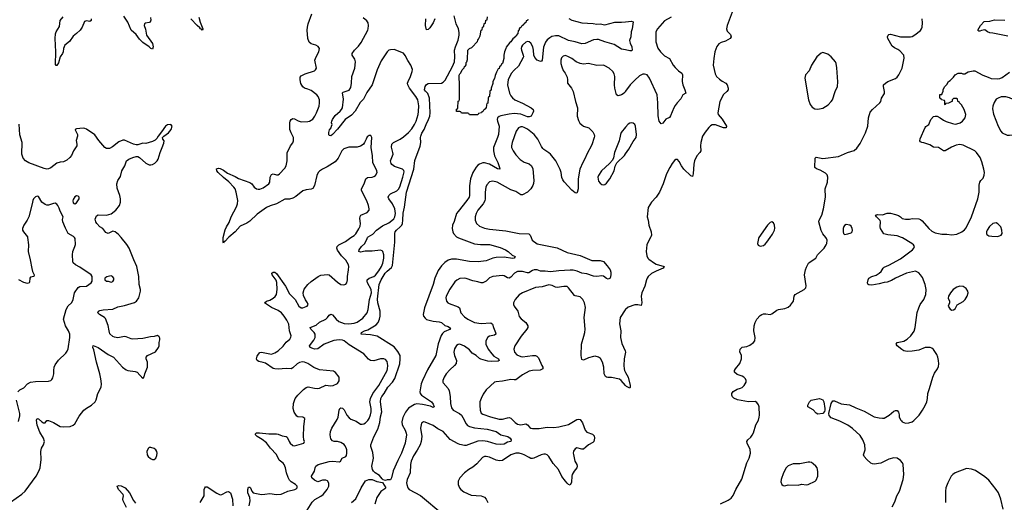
# Model space of a CAD drawing. Header units: inches. Extents: x 1473912 to 1647258, y 640388 to 773423.
# Tile 363 of 420: x 1602660 to 1614587, y 666794 to 672639. Entities that reach past the tile are written whole.
import ezdxf

# ---------------------------------------------------------------- set-up
doc = ezdxf.new("R2010")
doc.units = ezdxf.units.IN
doc.header["$MEASUREMENT"] = 0
for name, color, linetype in [('B6606', 7, 'Continuous'), ('B6607', 7, 'Continuous'), ('B6616', 7, 'Continuous'), ('B6617', 7, 'Continuous')]:
    doc.layers.add(name, color=color, linetype=linetype)

msp = doc.modelspace()

# ---------------------------------------------------------------- linework, layer by layer
at = {"layer": 'B6606', "color": 5}
for points, elevation in [([(1602550, 666795), (1602687, 666893), (1602725, 666930), (1602859, 667110), (1602892, 667170), (1602908, 667210), (1602921, 667310), (1602916, 667410), (1602926, 667450), (1602948, 667490), (1602962, 667530), (1602948, 667570), (1602905, 667645), (1602872, 667728), (1602865, 667790), (1602870, 667810), (1602890, 667805), (1602927, 667767), (1602950, 667755), (1602970, 667756), (1602990, 667783), (1603010, 667784), (1603070, 667761), (1603150, 667711), (1603194, 667706), (1603270, 667713), (1603310, 667727), (1603330, 667742), (1603382, 667838), (1603439, 667910), (1603470, 667935), (1603531, 667969), (1603574, 668010), (1603585, 668035), (1603606, 668110), (1603648, 668190), (1603653, 668230), (1603645, 668290), (1603631, 668351), (1603590, 668490), (1603559, 668639), (1603547, 668670), (1603549, 668691), (1603610, 668668), (1603730, 668582), (1603796, 668550), (1603907, 668430), (1603950, 668397), (1603970, 668388), (1604058, 668378), (1604082, 668370), (1604150, 668292), (1604170, 668314), (1604176, 668350), (1604207, 668430), (1604210, 668470), (1604207, 668490), (1604192, 668530), (1604193, 668550), (1604210, 668570), (1604305, 668615), (1604342, 668670), (1604349, 668690), (1604348, 668730), (1604358, 668762), (1604358, 668782), (1604350, 668799), (1604330, 668813), (1604290, 668800), (1604243, 668797), (1604150, 668778), (1604030, 668768), (1604010, 668772), (1603950, 668799), (1603930, 668802), (1603850, 668784), (1603810, 668792), (1603790, 668802), (1603754, 668834), (1603743, 668870), (1603733, 668933), (1603698, 669018), (1603689, 669030), (1603627, 669070), (1603605, 669090), (1603613, 669110), (1603630, 669116), (1603670, 669124), (1603790, 669131), (1603850, 669162), (1603930, 669176), (1604050, 669212), (1604077, 669230), (1604105, 669270), (1604125, 669350), (1604125, 669370), (1604106, 669430), (1604103, 669530), (1604081, 669650), (1604041, 669730), (1603986, 669870), (1603958, 669918), (1603889, 670000)], 720), ([(1602637, 668130), (1602663, 668157), (1602710, 668181), (1602754, 668230), (1602790, 668248), (1602850, 668255), (1603010, 668259), (1603038, 668270), (1603050, 668282), (1603060, 668300), (1603075, 668350), (1603074, 668390), (1603079, 668430), (1603090, 668458), (1603130, 668515), (1603221, 668599), (1603236, 668624), (1603246, 668654), (1603266, 668790), (1603266, 668830), (1603250, 668870), (1603215, 668930), (1603190, 669010), (1603225, 669130), (1603247, 669173), (1603286, 669210), (1603303, 669237), (1603310, 669250), (1603326, 669330), (1603370, 669396), (1603390, 669407), (1603470, 669411), (1603528, 669450), (1603538, 669470), (1603538, 669530), (1603528, 669550), (1603390, 669643), (1603337, 669670), (1603310, 669695), (1603305, 669710), (1603300, 669790), (1603306, 669830), (1603330, 669890), (1603335, 669915), (1603333, 669990), (1603325, 670000)], 740), ([(1602756, 670000), (1602767, 669910), (1602764, 669830), (1602789, 669729), (1602806, 669626), (1602816, 669590), (1602835, 669550), (1602833, 669527), (1602790, 669521), (1602782, 669510), (1602780, 669460), (1602774, 669450), (1602756, 669444), (1602710, 669455), (1602650, 669487)], 740), ([(1605191, 670000), (1605150, 669955), (1605135, 669945), (1605130, 669934), (1605123, 669943), (1605125, 669990), (1605127, 670000)], 680), ([(1605441, 666750), (1605451, 666810), (1605449, 666850), (1605425, 666910), (1605424, 666950), (1605430, 666976), (1605450, 666976), (1605456, 666970), (1605472, 666930), (1605488, 666908), (1605590, 666890), (1605628, 666892), (1605690, 666902), (1605770, 666889), (1605826, 666894), (1605857, 666903), (1605910, 666930), (1605992, 666948), (1606010, 666955), (1606017, 666963), (1606023, 666970), (1606021, 666990), (1606001, 667010), (1605950, 667042), (1605930, 667062), (1605912, 667092), (1605892, 667150), (1605881, 667210), (1605864, 667250), (1605850, 667266), (1605802, 667302), (1605771, 667371), (1605698, 667450), (1605650, 667513), (1605596, 667556), (1605535, 667590), (1605516, 667610), (1605518, 667622), (1605527, 667633), (1605564, 667636), (1605677, 667623), (1605770, 667623), (1605790, 667620), (1605840, 667600), (1605890, 667592), (1605901, 667581), (1605923, 667530), (1605938, 667510), (1605970, 667482), (1605990, 667476), (1606102, 667510), (1606109, 667530), (1606102, 667550), (1606097, 667590), (1606102, 667710), (1606112, 667772), (1606113, 667810), (1606090, 667825), (1606030, 667829), (1606017, 667837), (1605984, 667884), (1605972, 667930), (1605975, 667990), (1605997, 668050), (1606028, 668090), (1606099, 668161), (1606130, 668186), (1606153, 668193), (1606230, 668174), (1606270, 668172), (1606290, 668176), (1606370, 668213), (1606426, 668206), (1606459, 668210), (1606510, 668231), (1606530, 668265), (1606532, 668290), (1606529, 668310), (1606484, 668364), (1606463, 668383), (1606290, 668396), (1606225, 668425), (1606150, 668475), (1606109, 668490), (1606087, 668493), (1606050, 668488), (1606020, 668470), (1605970, 668424), (1605950, 668412), (1605890, 668413), (1605790, 668405), (1605750, 668409), (1605730, 668416), (1605637, 668477), (1605610, 668487), (1605557, 668497), (1605535, 668510), (1605529, 668530), (1605537, 668563), (1605551, 668589), (1605570, 668608), (1605590, 668610), (1605710, 668589), (1605750, 668602), (1605790, 668628), (1605850, 668684), (1605890, 668732), (1605931, 668770), (1605945, 668795), (1605947, 668810), (1605930, 668870), (1605921, 668950), (1605898, 668998), (1605863, 669050), (1605830, 669087), (1605790, 669118), (1605710, 669153), (1605627, 669210), (1605649, 669230), (1605690, 669242), (1605732, 669268), (1605754, 669286), (1605771, 669310), (1605778, 669370), (1605775, 669455), (1605765, 669485), (1605717, 669550), (1605713, 669570), (1605730, 669582), (1605750, 669579), (1605770, 669565), (1605880, 669410), (1605930, 669320), (1605999, 669250), (1606042, 669170), (1606070, 669150), (1606090, 669150), (1606130, 669164), (1606141, 669170), (1606154, 669190), (1606147, 669210), (1606124, 669244), (1606098, 669298), (1606094, 669330), (1606106, 669374), (1606150, 669430), (1606190, 669468), (1606275, 669530), (1606310, 669544), (1606390, 669553), (1606410, 669547), (1606510, 669459), (1606550, 669431), (1606586, 669426), (1606610, 669436), (1606621, 669450), (1606630, 669490), (1606631, 669530), (1606645, 669610), (1606647, 669650), (1606643, 669670), (1606610, 669725), (1606559, 669779), (1606508, 669848), (1606503, 669870), (1606506, 669890), (1606527, 669913), (1606606, 669954), (1606672, 670000)], 680), ([(1606142, 666698), (1606204, 666796), (1606234, 666826), (1606310, 666867), (1606337, 666890), (1606384, 666950), (1606403, 666990), (1606405, 667025), (1606390, 667052), (1606370, 667060), (1606330, 667061), (1606270, 667043), (1606230, 667061), (1606200, 667090), (1606196, 667110), (1606231, 667169), (1606239, 667210), (1606249, 667231), (1606275, 667250), (1606410, 667288), (1606451, 667291), (1606535, 667285), (1606547, 667293), (1606565, 667330), (1606610, 667347), (1606619, 667361), (1606623, 667390), (1606621, 667430), (1606615, 667455), (1606600, 667480), (1606590, 667492), (1606550, 667518), (1606510, 667530), (1606470, 667531), (1606450, 667540), (1606430, 667564), (1606422, 667610), (1606424, 667650), (1606440, 667690), (1606505, 667795), (1606516, 667824), (1606531, 667909), (1606539, 667930), (1606550, 667939), (1606570, 667934), (1606590, 667915), (1606622, 667850), (1606650, 667816), (1606670, 667801), (1606735, 667775), (1606790, 667740), (1606810, 667739), (1606830, 667744), (1606850, 667756), (1606877, 667783), (1606894, 667810), (1606909, 667851), (1606917, 667890), (1606916, 667930), (1606901, 668010), (1606908, 668050), (1606936, 668110), (1607010, 668210), (1607111, 668389), (1607117, 668410), (1607119, 668450), (1607110, 668498), (1607090, 668522), (1607070, 668532), (1607029, 668531), (1606950, 668508), (1606910, 668512), (1606887, 668527), (1606827, 668590), (1606650, 668700), (1606590, 668750), (1606570, 668757), (1606530, 668762), (1606467, 668753), (1606350, 668710), (1606270, 668651), (1606230, 668649), (1606210, 668655), (1606179, 668670), (1606172, 668690), (1606223, 668757), (1606238, 668790), (1606239, 668830), (1606228, 668850), (1606186, 668890), (1606180, 668910), (1606250, 668940), (1606290, 668975), (1606368, 669012), (1606388, 669032), (1606410, 669062), (1606430, 669074), (1606450, 669066), (1606494, 669010), (1606525, 668985), (1606590, 668960), (1606646, 668954), (1606710, 668964), (1606750, 668976), (1606815, 669025), (1606870, 669090), (1606882, 669130), (1606899, 669250), (1606921, 669330), (1606918, 669370), (1606874, 669450), (1606868, 669470), (1606871, 669489), (1606893, 669507), (1606950, 669527), (1606970, 669544), (1607010, 669597), (1607042, 669650), (1607059, 669690), (1607071, 669750), (1607073, 669790), (1607061, 669830), (1607050, 669840), (1607030, 669848), (1606930, 669835), (1606845, 669835), (1606790, 669825), (1606770, 669830), (1606771, 669850), (1606800, 669890), (1606842, 669930), (1606869, 669990), (1606875, 670000)], 660), ([(1607966, 670000), (1607975, 669995), (1608170, 669926), (1608243, 669917), (1608350, 669915), (1608479, 669879), (1608545, 669850), (1608578, 669830), (1608627, 669787), (1608661, 669770), (1608651, 669750), (1608630, 669746), (1608530, 669764), (1608430, 669759), (1608390, 669750), (1608310, 669717), (1608213, 669707), (1608110, 669712), (1607950, 669737), (1607890, 669739), (1607850, 669728), (1607810, 669700), (1607770, 669657), (1607730, 669600), (1607689, 669509), (1607667, 669430), (1607565, 669150), (1607549, 669070), (1607552, 669050), (1607570, 669022), (1607590, 669009), (1607670, 668987), (1607741, 668981), (1607770, 668972), (1607810, 668933), (1607850, 668924), (1607867, 668910), (1607877, 668890), (1607803, 668857), (1607781, 668839), (1607765, 668815), (1607728, 668712), (1607702, 668570), (1607601, 668399), (1607538, 668270), (1607525, 668230), (1607506, 668130), (1607512, 668110), (1607529, 668090), (1607647, 668010), (1607670, 667984), (1607682, 667950), (1607670, 667943), (1607637, 667957), (1607539, 667979), (1607470, 667986), (1607443, 667977), (1607370, 667934), (1607333, 667887), (1607301, 667819), (1607289, 667770), (1607295, 667730), (1607330, 667666), (1607342, 667630), (1607344, 667610), (1607329, 667510), (1607286, 667390), (1607239, 667301), (1607185, 667175), (1607165, 667090), (1607150, 667067), (1607110, 667067), (1607090, 667059), (1607065, 667065), (1607050, 667078), (1607019, 667119), (1606965, 667150), (1606946, 667170), (1606935, 667190), (1606927, 667230), (1606946, 667330), (1606937, 667397), (1606915, 667470), (1606915, 667490), (1606950, 667588), (1607000, 667680), (1607021, 667759), (1607030, 667830), (1607045, 667890), (1607030, 668010), (1607034, 668050), (1607046, 668074), (1607074, 668110), (1607119, 668190), (1607177, 668250), (1607206, 668294), (1607266, 668470), (1607271, 668530), (1607267, 668570), (1607242, 668622), (1607195, 668675), (1606990, 668807), (1606910, 668822), (1606798, 668830), (1606801, 668850), (1606837, 668870), (1606877, 668883), (1606977, 668943), (1607003, 668970), (1607019, 669010), (1607027, 669050), (1607027, 669107), (1606999, 669210), (1606994, 669254), (1607016, 669430), (1607039, 669490), (1607088, 669570), (1607110, 669595), (1607164, 669636), (1607178, 669662), (1607204, 669944), (1607204, 670000)], 640), ([(1608855, 670000), (1608867, 669967), (1608930, 669925), (1609170, 669875), (1609290, 669820), (1609450, 669781), (1609590, 669722), (1609690, 669723), (1609730, 669711), (1609778, 669658), (1609811, 669610), (1609820, 669580), (1609822, 669550), (1609812, 669508), (1609790, 669495), (1609770, 669503), (1609730, 669534), (1609710, 669536), (1609650, 669528), (1609610, 669533), (1609530, 669562), (1609470, 669570), (1609415, 669595), (1609365, 669605), (1609330, 669607), (1609190, 669596), (1609090, 669583), (1609027, 669593), (1608970, 669595), (1608930, 669608), (1608891, 669609), (1608870, 669602), (1608827, 669573), (1608810, 669572), (1608750, 669591), (1608690, 669587), (1608652, 669568), (1608610, 669520), (1608590, 669510), (1608570, 669514), (1608530, 669537), (1608510, 669540), (1608390, 669530), (1608350, 669513), (1608309, 669471), (1608270, 669451), (1608250, 669451), (1608210, 669464), (1608150, 669474), (1608070, 669504), (1608050, 669508), (1607990, 669506), (1607954, 669486), (1607930, 669463), (1607870, 669376), (1607828, 669290), (1607824, 669270), (1607830, 669230), (1607846, 669210), (1607861, 669201), (1607970, 669162), (1607989, 669150), (1608004, 669090), (1608050, 669040), (1608090, 669013), (1608171, 668970), (1608250, 668958), (1608367, 668967), (1608388, 668950), (1608398, 668910), (1608424, 668850), (1608428, 668830), (1608410, 668819), (1608353, 668807), (1608330, 668794), (1608308, 668750), (1608308, 668710), (1608336, 668650), (1608379, 668590), (1608405, 668565), (1608460, 668530), (1608470, 668510), (1608456, 668504), (1608370, 668498), (1608330, 668503), (1608247, 668527), (1608230, 668535), (1608188, 668570), (1608140, 668600), (1608110, 668642), (1608050, 668685), (1607990, 668708), (1607970, 668704), (1607950, 668692), (1607927, 668653), (1607919, 668610), (1607927, 668570), (1607951, 668510), (1607946, 668474), (1607928, 668450), (1607870, 668398), (1607828, 668350), (1607800, 668310), (1607785, 668270), (1607785, 668250), (1607790, 668241), (1607852, 668172), (1607864, 668144), (1607875, 668075), (1607879, 667990), (1607890, 667936), (1607911, 667910), (1607989, 667869), (1608010, 667850), (1608030, 667820), (1608070, 667742), (1608085, 667725), (1608109, 667710), (1608170, 667695), (1608321, 667681), (1608416, 667656), (1608432, 667650), (1608490, 667609), (1608574, 667590), (1608602, 667570), (1608613, 667550), (1608611, 667530), (1608570, 667520), (1608530, 667499), (1608490, 667492), (1608430, 667496), (1608328, 667528), (1608270, 667537), (1608210, 667532), (1608070, 667483), (1608050, 667482), (1607993, 667493), (1607970, 667500), (1607873, 667553), (1607788, 667650), (1607724, 667684), (1607670, 667722), (1607570, 667766), (1607550, 667769), (1607526, 667754), (1607517, 667690), (1607530, 667590), (1607525, 667530), (1607510, 667490), (1607476, 667424), (1607430, 667357), (1607404, 667290), (1607395, 667250), (1607390, 667150), (1607353, 667070), (1607346, 667030), (1607348, 667008), (1607361, 666970), (1607378, 666950), (1607514, 666874), (1607785, 666650)], 660), ([(1610000, 668207), (1609948, 668268), (1609924, 668284), (1609830, 668305), (1609784, 668304), (1609768, 668308), (1609756, 668316), (1609742, 668350), (1609736, 668430), (1609720, 668490), (1609695, 668535), (1609673, 668553), (1609630, 668562), (1609610, 668560), (1609550, 668545), (1609490, 668515), (1609470, 668522), (1609462, 668570), (1609465, 668710), (1609495, 668805), (1609505, 668850), (1609508, 668890), (1609498, 669030), (1609512, 669152), (1609503, 669210), (1609482, 669250), (1609450, 669284), (1609390, 669293), (1609380, 669300), (1609310, 669390), (1609290, 669406), (1609250, 669408), (1609170, 669396), (1609150, 669400), (1609110, 669420), (1609070, 669426), (1608990, 669403), (1608910, 669394), (1608751, 669329), (1608710, 669305), (1608660, 669250), (1608640, 669210), (1608642, 669190), (1608650, 669170), (1608696, 669110), (1608710, 669044), (1608735, 669015), (1608793, 668973), (1608814, 668930), (1608815, 668910), (1608804, 668890), (1608733, 668807), (1608659, 668690), (1608647, 668650), (1608653, 668613), (1608681, 668581), (1608730, 668560), (1608750, 668557), (1608872, 668572), (1608910, 668570), (1608924, 668564), (1608943, 668543), (1608987, 668450), (1608996, 668430), (1608996, 668410), (1608965, 668395), (1608870, 668391), (1608830, 668380), (1608750, 668338), (1608670, 668278), (1608650, 668275), (1608610, 668280), (1608590, 668278), (1608510, 668260), (1608430, 668253), (1608410, 668248), (1608310, 668157), (1608276, 668104), (1608250, 668050), (1608235, 668010), (1608233, 667970), (1608240, 667910), (1608250, 667875), (1608270, 667862), (1608363, 667830), (1608470, 667800), (1608510, 667802), (1608570, 667818), (1608590, 667819), (1608611, 667811), (1608660, 667760), (1608690, 667740), (1608730, 667732), (1608790, 667742), (1608810, 667730), (1608838, 667698), (1608850, 667690), (1608870, 667687), (1608951, 667689), (1609050, 667704), (1609130, 667700), (1609191, 667709), (1609310, 667734), (1609410, 667795), (1609430, 667801), (1609450, 667796), (1609477, 667757), (1609508, 667668), (1609530, 667645), (1609598, 667618), (1609617, 667597), (1609622, 667570), (1609615, 667530), (1609603, 667517), (1609551, 667490), (1609520, 667460), (1609490, 667439), (1609470, 667436), (1609410, 667452), (1609390, 667441), (1609370, 667414), (1609365, 667390), (1609367, 667373), (1609384, 667290), (1609408, 667250), (1609413, 667230), (1609408, 667210), (1609375, 667170), (1609354, 667130), (1609347, 667110), (1609343, 667037), (1609330, 667001), (1609310, 667010), (1609290, 667025), (1609270, 667050), (1609227, 667107), (1609186, 667190), (1609124, 667264), (1609070, 667350), (1609050, 667370), (1609030, 667377), (1609010, 667378), (1608978, 667370), (1608890, 667328), (1608870, 667323), (1608850, 667326), (1608830, 667335), (1608771, 667370), (1608750, 667378), (1608710, 667387), (1608670, 667387), (1608610, 667368), (1608510, 667300), (1608474, 667294), (1608430, 667302), (1608350, 667340), (1608310, 667350), (1608290, 667349), (1608265, 667335), (1608199, 667261), (1608150, 667221), (1608100, 667190), (1608050, 667150), (1607990, 667089), (1607973, 667050), (1607973, 667010), (1607988, 666970), (1608005, 666950), (1608041, 666921), (1608130, 666879), (1608250, 666873), (1608290, 666854), (1608312, 666830), (1608332, 666792)], 680), ([(1610000, 669128), (1609996, 669124), (1609935, 669030), (1609925, 668955), (1609940, 668870), (1609938, 668790), (1609955, 668715), (1609995, 668630), (1609997, 668610), (1609981, 668530), (1609978, 668450), (1609981, 668410), (1609988, 668388), (1610000, 668365)], 680), ([(1602646, 667774), (1602661, 667839), (1602663, 667870), (1602621, 668030)], 740), ([(1606679, 666790), (1606730, 666836), (1606798, 666970), (1606848, 667052), (1606891, 667069), (1606930, 667070), (1606987, 667047), (1607053, 667033), (1607095, 666970), (1607084, 666956), (1607036, 666924), (1606985, 666850), (1606963, 666770)], 640), ([(1603956, 666730), (1603912, 666810), (1603909, 666831), (1603918, 666870), (1603912, 666890), (1603859, 666950), (1603841, 666990), (1603862, 666998), (1603890, 666995), (1603938, 666970), (1603989, 666910), (1604037, 666817), (1604065, 666785)], 680), ([(1604846, 666790), (1604895, 666870), (1604893, 666950), (1604901, 666970), (1604910, 666980), (1604930, 666979), (1605050, 666903), (1605090, 666885), (1605110, 666888), (1605170, 666922), (1605190, 666925), (1605215, 666910), (1605238, 666830), (1605242, 666750)], 680)]:
    msp.add_lwpolyline(points, dxfattribs=dict(at, elevation=elevation))
for points, elevation in [([(1603770, 669535), (1603750, 669534), (1603717, 669523), (1603693, 669507), (1603692, 669490), (1603710, 669472), (1603731, 669471), (1603770, 669458), (1603790, 669466), (1603802, 669490), (1603802, 669510), (1603786, 669530)], 740), ([(1604250, 667458), (1604230, 667456), (1604215, 667445), (1604200, 667410), (1604204, 667370), (1604216, 667350), (1604246, 667326), (1604270, 667313), (1604290, 667311), (1604310, 667330), (1604320, 667360), (1604325, 667390), (1604321, 667410), (1604309, 667430), (1604290, 667444)], 720)]:
    msp.add_lwpolyline(points, close=True, dxfattribs=dict(at, elevation=elevation))
at = {"layer": 'B6607', "color": 5}
for points, elevation in [([(1603525, 672650), (1603527, 672630), (1603510, 672615), (1603470, 672623), (1603445, 672615), (1603418, 672550), (1603392, 672510), (1603350, 672470), (1603310, 672440), (1603265, 672375), (1603209, 672331), (1603192, 672290), (1603188, 672250), (1603180, 672230), (1603149, 672190), (1603130, 672117), (1603110, 672084), (1603104, 672084), (1603095, 672095), (1603098, 672250), (1603089, 672411), (1603094, 672466), (1603101, 672490), (1603143, 672557), (1603152, 672630), (1603188, 672672)], 680), ([(1604246, 672666), (1604248, 672632), (1604239, 672610), (1604230, 672604), (1604183, 672597), (1604171, 672590), (1604169, 672570), (1604185, 672525), (1604195, 672450), (1604270, 672350), (1604277, 672310), (1604270, 672281), (1604250, 672290), (1604230, 672310), (1604150, 672361), (1604110, 672403), (1604070, 672460), (1604012, 672510), (1603970, 672610), (1603923, 672683)], 680), ([(1604832, 672670), (1604847, 672607), (1604877, 672530), (1604877, 672523), (1604870, 672513), (1604864, 672524), (1604850, 672529), (1604841, 672541), (1604810, 672567), (1604735, 672650)], 680), ([(1605127, 670000), (1605150, 670095), (1605165, 670130), (1605199, 670181), (1605223, 670250), (1605287, 670373), (1605299, 670410), (1605302, 670450), (1605282, 670550), (1605269, 670589), (1605256, 670610), (1605194, 670674), (1605130, 670726), (1605066, 670790), (1605049, 670810), (1605046, 670834), (1605070, 670841), (1605090, 670835), (1605130, 670815), (1605179, 670779), (1605270, 670738), (1605310, 670715), (1605448, 670668), (1605471, 670650), (1605499, 670610), (1605530, 670591), (1605550, 670585), (1605570, 670588), (1605610, 670604), (1605679, 670650), (1605690, 670670), (1605693, 670730), (1605710, 670764), (1605730, 670773), (1605770, 670759), (1605790, 670759), (1605809, 670770), (1605870, 670839), (1605889, 670870), (1605902, 670930), (1605901, 671030), (1605930, 671082), (1605939, 671110), (1605970, 671146), (1605978, 671170), (1605975, 671210), (1605947, 671270), (1605934, 671310), (1605932, 671390), (1605935, 671410), (1605947, 671430), (1605970, 671444), (1605990, 671440), (1606032, 671412), (1606070, 671400), (1606150, 671405), (1606170, 671410), (1606210, 671436), (1606236, 671470), (1606257, 671510), (1606286, 671590), (1606292, 671630), (1606290, 671670), (1606276, 671710), (1606260, 671730), (1606190, 671780), (1606150, 671799), (1606110, 671810), (1606090, 671825), (1606064, 671864), (1606057, 671910), (1606059, 671941), (1606070, 671958), (1606117, 671983), (1606230, 672021), (1606242, 672030), (1606254, 672050), (1606237, 672150), (1606252, 672190), (1606282, 672250), (1606290, 672290), (1606274, 672314), (1606246, 672330), (1606190, 672347), (1606166, 672366), (1606151, 672410), (1606144, 672510), (1606146, 672550), (1606155, 672590), (1606199, 672710)], 680), ([(1607204, 670000), (1607205, 670050), (1607210, 670070), (1607223, 670090), (1607271, 670129), (1607288, 670150), (1607296, 670170), (1607303, 670210), (1607304, 670296), (1607322, 670370), (1607346, 670550), (1607436, 670830), (1607447, 670933), (1607511, 671109), (1607519, 671150), (1607516, 671210), (1607519, 671230), (1607530, 671263), (1607559, 671310), (1607583, 671370), (1607614, 671430), (1607627, 671470), (1607633, 671510), (1607623, 671690), (1607604, 671744), (1607574, 671774), (1607565, 671790), (1607570, 671830), (1607586, 671854), (1607610, 671865), (1607770, 671872), (1607790, 671881), (1607813, 671907), (1607902, 672070), (1607927, 672130), (1607933, 672187), (1607928, 672270), (1607938, 672310), (1607972, 672392), (1607983, 672450), (1607985, 672485), (1607977, 672530), (1607949, 672590), (1607924, 672684)], 640), ([(1608814, 672646), (1608810, 672628), (1608794, 672626), (1608790, 672606), (1608778, 672602), (1608774, 672590), (1608758, 672582), (1608754, 672570), (1608738, 672562), (1608730, 672546), (1608718, 672542), (1608712, 672528), (1608711, 672510), (1608698, 672502), (1608693, 672470), (1608674, 672446), (1608670, 672435), (1608635, 672405), (1608611, 672370), (1608597, 672363), (1608553, 672307), (1608550, 672288), (1608532, 672248), (1608525, 672210), (1608525, 672170), (1608510, 672110), (1608498, 672102), (1608490, 672078), (1608474, 672066), (1608470, 672049), (1608458, 672042), (1608436, 672004), (1608418, 671962), (1608410, 671926), (1608391, 671889), (1608390, 671866), (1608371, 671810), (1608370, 671786), (1608358, 671782), (1608354, 671770), (1608352, 671710), (1608338, 671702), (1608334, 671690), (1608330, 671626), (1608318, 671622), (1608313, 671607), (1608310, 671566), (1608298, 671562), (1608294, 671550), (1608278, 671542), (1608270, 671526), (1608258, 671522), (1608254, 671510), (1608218, 671502), (1608210, 671486), (1608110, 671486), (1608102, 671502), (1608090, 671506), (1608010, 671506), (1608002, 671522), (1607990, 671526), (1607950, 671526), (1607950, 671554), (1607962, 671558), (1607967, 671573), (1607970, 671654), (1607982, 671658), (1607988, 671672), (1607988, 671890), (1607982, 671910), (1607985, 671965), (1607990, 671982), (1608005, 671995), (1608022, 672030), (1608046, 672054), (1608050, 672071), (1608060, 672080), (1608067, 672093), (1608070, 672122), (1608078, 672130), (1608084, 672156), (1608089, 672270), (1608109, 672290), (1608137, 672303), (1608206, 672374), (1608209, 672390), (1608219, 672401), (1608237, 672443), (1608249, 672511), (1608262, 672518), (1608266, 672550), (1608282, 672558), (1608287, 672593), (1608302, 672598), (1608307, 672633), (1608322, 672638), (1608327, 672673)], 620), ([(1606875, 670000), (1606882, 670010), (1606937, 670043), (1606984, 670090), (1607056, 670144), (1607130, 670180), (1607170, 670205), (1607193, 670227), (1607204, 670250), (1607212, 670290), (1607203, 670350), (1607177, 670410), (1607130, 670470), (1607122, 670490), (1607131, 670510), (1607152, 670530), (1607230, 670566), (1607250, 670588), (1607264, 670616), (1607301, 670730), (1607317, 670797), (1607314, 670814), (1607297, 670830), (1607202, 670862), (1607170, 670883), (1607159, 670899), (1607153, 670930), (1607183, 671010), (1607182, 671030), (1607166, 671094), (1607168, 671130), (1607189, 671150), (1607267, 671190), (1607310, 671220), (1607370, 671274), (1607410, 671318), (1607444, 671370), (1607463, 671410), (1607487, 671490), (1607493, 671527), (1607495, 671595), (1607482, 671670), (1607460, 671710), (1607381, 671810), (1607361, 671850), (1607358, 671870), (1607364, 671890), (1607394, 671950), (1607416, 672010), (1607417, 672037), (1607400, 672090), (1607363, 672143), (1607330, 672207), (1607310, 672232), (1607196, 672276), (1607150, 672274), (1607130, 672268), (1607110, 672251), (1607038, 672142), (1606992, 672030), (1606928, 671850), (1606864, 671756), (1606823, 671677), (1606786, 671634), (1606723, 671530), (1606679, 671481), (1606601, 671430), (1606510, 671314), (1606450, 671250), (1606430, 671233), (1606410, 671235), (1606404, 671250), (1606406, 671274), (1606415, 671305), (1606432, 671330), (1606439, 671350), (1606444, 671370), (1606439, 671390), (1606441, 671410), (1606450, 671430), (1606483, 671477), (1606541, 671530), (1606559, 671550), (1606570, 671570), (1606582, 671678), (1606569, 671751), (1606580, 671760), (1606650, 671785), (1606670, 671819), (1606680, 671870), (1606683, 671950), (1606719, 672050), (1606727, 672127), (1606721, 672161), (1606687, 672210), (1606686, 672230), (1606715, 672270), (1606763, 672317), (1606797, 672363), (1606876, 672510), (1606883, 672530), (1606887, 672570), (1606881, 672601), (1606864, 672624), (1606820, 672660)], 660), ([(1607688, 672650), (1607670, 672600), (1607630, 672541), (1607610, 672521), (1607590, 672518), (1607576, 672570), (1607579, 672650)], 640), ([(1609314, 672654), (1609350, 672632), (1609470, 672601), (1609608, 672592), (1609650, 672584), (1609690, 672587), (1609750, 672575), (1609870, 672609), (1609950, 672607), (1610000, 672612)], 640), ([(1610000, 672272), (1609950, 672281), (1609860, 672340), (1609749, 672369), (1609670, 672398), (1609650, 672400), (1609610, 672395), (1609510, 672352), (1609470, 672347), (1609390, 672371), (1609308, 672388), (1609190, 672444), (1609150, 672445), (1609106, 672434), (1609080, 672420), (1609050, 672396), (1609030, 672366), (1609007, 672307), (1608991, 672149), (1608982, 672138), (1608970, 672132), (1608929, 672150), (1608899, 672179), (1608890, 672210), (1608886, 672270), (1608877, 672310), (1608850, 672356), (1608830, 672371), (1608810, 672374), (1608792, 672368), (1608750, 672332), (1608737, 672310), (1608733, 672290), (1608737, 672270), (1608760, 672210), (1608763, 672190), (1608760, 672180), (1608704, 672076), (1608650, 672028), (1608613, 671987), (1608578, 671910), (1608570, 671850), (1608594, 671750), (1608610, 671718), (1608630, 671693), (1608659, 671670), (1608749, 671629), (1608855, 671570), (1608879, 671550), (1608883, 671530), (1608876, 671510), (1608855, 671470), (1608830, 671461), (1608810, 671464), (1608730, 671496), (1608650, 671503), (1608590, 671496), (1608490, 671475), (1608470, 671468), (1608450, 671450), (1608444, 671430), (1608447, 671410), (1608468, 671350), (1608461, 671250), (1608450, 671210), (1608401, 671090), (1608398, 671050), (1608411, 670990), (1608451, 670911), (1608474, 670850), (1608477, 670830), (1608450, 670831), (1608350, 670891), (1608290, 670904), (1608270, 670905), (1608230, 670891), (1608210, 670877), (1608190, 670853), (1608150, 670788), (1608122, 670710), (1608108, 670628), (1608107, 670510), (1608104, 670490), (1608078, 670450), (1607970, 670316), (1607953, 670290), (1607924, 670196), (1607904, 670150), (1607897, 670110), (1607905, 670070), (1607916, 670050), (1607950, 670010), (1607966, 670000)], 640), ([(1610000, 671773), (1609990, 671759), (1609970, 671739), (1609950, 671727), (1609910, 671716), (1609889, 671730), (1609868, 671810), (1609864, 671850), (1609870, 671950), (1609862, 671982), (1609847, 672010), (1609799, 672050), (1609750, 672082), (1609730, 672087), (1609650, 672083), (1609550, 672108), (1609490, 672102), (1609448, 672108), (1609399, 672130), (1609350, 672170), (1609310, 672191), (1609270, 672205), (1609242, 672198), (1609222, 672178), (1609214, 672150), (1609216, 672110), (1609226, 672066), (1609243, 672023), (1609267, 671990), (1609290, 671942), (1609296, 671910), (1609294, 671870), (1609345, 671810), (1609365, 671770), (1609392, 671650), (1609417, 671570), (1609415, 671470), (1609430, 671419), (1609447, 671387), (1609470, 671364), (1609490, 671350), (1609556, 671330), (1609601, 671281), (1609618, 671250), (1609623, 671230), (1609620, 671210), (1609590, 671125), (1609530, 671010), (1609510, 670961), (1609480, 670910), (1609445, 670830), (1609426, 670710), (1609425, 670590), (1609415, 670545), (1609410, 670539), (1609390, 670543), (1609350, 670574), (1609255, 670675), (1609239, 670699), (1609227, 670727), (1609218, 670790), (1609206, 670826), (1609154, 670930), (1609090, 671010), (1609070, 671028), (1609010, 671066), (1608998, 671078), (1608982, 671102), (1608938, 671190), (1608891, 671250), (1608810, 671313), (1608770, 671335), (1608750, 671342), (1608730, 671343), (1608702, 671330), (1608674, 671290), (1608624, 671150), (1608617, 671110), (1608619, 671090), (1608637, 671050), (1608670, 671004), (1608724, 670944), (1608770, 670914), (1608833, 670893), (1608860, 670870), (1608874, 670834), (1608887, 670690), (1608885, 670655), (1608878, 670630), (1608852, 670590), (1608810, 670548), (1608750, 670518), (1608730, 670518), (1608670, 670559), (1608610, 670580), (1608444, 670670), (1608390, 670682), (1608350, 670673), (1608320, 670640), (1608305, 670610), (1608298, 670550), (1608300, 670470), (1608294, 670446), (1608273, 670407), (1608209, 670330), (1608190, 670293), (1608176, 670250), (1608176, 670210), (1608195, 670170), (1608230, 670140), (1608290, 670114), (1608350, 670100), (1608550, 670080), (1608710, 670048), (1608826, 670046), (1608843, 670030), (1608855, 670000)], 660), ([(1603889, 670000), (1603857, 670037), (1603816, 670070), (1603790, 670077), (1603730, 670051), (1603703, 670063), (1603668, 670108), (1603630, 670131), (1603593, 670170), (1603581, 670190), (1603576, 670224), (1603590, 670262), (1603610, 670275), (1603710, 670272), (1603770, 670287), (1603823, 670330), (1603868, 670390), (1603880, 670430), (1603882, 670470), (1603874, 670510), (1603840, 670600), (1603836, 670650), (1603850, 670690), (1603881, 670739), (1603898, 670810), (1603933, 670870), (1603954, 670930), (1603983, 670950), (1604030, 670970), (1604070, 670980), (1604090, 670980), (1604111, 670971), (1604190, 670902), (1604230, 670882), (1604250, 670879), (1604270, 670884), (1604298, 670902), (1604325, 670930), (1604338, 670950), (1604361, 671030), (1604388, 671090), (1604405, 671145), (1604409, 671170), (1604395, 671190), (1604389, 671210), (1604408, 671230), (1604461, 671270), (1604495, 671310), (1604509, 671350), (1604490, 671369), (1604450, 671364), (1604427, 671350), (1604380, 671280), (1604339, 671230), (1604320, 671200), (1604300, 671180), (1604270, 671165), (1604190, 671141), (1604150, 671143), (1604090, 671123), (1604070, 671123), (1604038, 671130), (1603930, 671178), (1603910, 671180), (1603862, 671158), (1603783, 671097), (1603750, 671080), (1603730, 671077), (1603710, 671080), (1603690, 671092), (1603617, 671177), (1603570, 671246), (1603470, 671312), (1603450, 671321), (1603430, 671323), (1603350, 671318), (1603334, 671310), (1603334, 671306), (1603359, 671250), (1603359, 671230), (1603345, 671175), (1603354, 671130), (1603351, 671111), (1603311, 671050), (1603287, 670993), (1603269, 670971), (1603230, 670939), (1603190, 670919), (1603150, 670915), (1603110, 670902), (1603037, 670843), (1603010, 670831), (1602990, 670830), (1602957, 670837), (1602770, 670906), (1602731, 670931), (1602702, 670962), (1602685, 671010), (1602691, 671150), (1602664, 671244), (1602654, 671374)], 720), ([(1606672, 670000), (1606710, 670027), (1606730, 670047), (1606770, 670107), (1606783, 670137), (1606788, 670170), (1606779, 670230), (1606783, 670257), (1606794, 670270), (1606870, 670303), (1606893, 670330), (1606895, 670350), (1606884, 670390), (1606864, 670444), (1606802, 670570), (1606801, 670590), (1606834, 670650), (1606853, 670710), (1606874, 670726), (1606930, 670732), (1606950, 670739), (1606970, 670753), (1606990, 670790), (1606988, 670810), (1606939, 670910), (1606934, 670990), (1606918, 671090), (1606924, 671210), (1606915, 671235), (1606910, 671238), (1606895, 671235), (1606870, 671222), (1606859, 671190), (1606838, 671150), (1606824, 671130), (1606810, 671118), (1606790, 671106), (1606750, 671095), (1606647, 671093), (1606587, 671073), (1606561, 671050), (1606518, 670962), (1606481, 670919), (1606385, 670855), (1606329, 670830), (1606290, 670806), (1606277, 670790), (1606260, 670750), (1606233, 670630), (1606210, 670596), (1606190, 670585), (1606130, 670579), (1606090, 670566), (1606004, 670496), (1605970, 670476), (1605930, 670466), (1605870, 670464), (1605770, 670410), (1605695, 670385), (1605650, 670364), (1605538, 670282), (1605450, 670200), (1605410, 670175), (1605330, 670140), (1605269, 670070), (1605195, 670005), (1605191, 670000)], 680), ([(1610000, 671336), (1609948, 671272), (1609937, 671250), (1609920, 671170), (1609865, 671030), (1609855, 670965), (1609842, 670938), (1609803, 670897), (1609708, 670810), (1609670, 670753), (1609663, 670730), (1609670, 670683), (1609690, 670657), (1609710, 670642), (1609730, 670637), (1609750, 670641), (1609770, 670657), (1609810, 670711), (1609860, 670810), (1609875, 670865), (1609895, 670905), (1609986, 670994), (1610000, 671015)], 680), ([(1603325, 670000), (1603314, 670014), (1603249, 670050), (1603214, 670114), (1603182, 670190), (1603180, 670220), (1603186, 670250), (1603150, 670319), (1603138, 670358), (1603121, 670390), (1603110, 670405), (1603090, 670415), (1603070, 670412), (1603010, 670392), (1602990, 670392), (1602970, 670400), (1602930, 670430), (1602890, 670499), (1602870, 670502), (1602850, 670495), (1602828, 670470), (1602819, 670450), (1602813, 670410), (1602770, 670250), (1602750, 670209), (1602710, 670150), (1602695, 670110), (1602696, 670090), (1602705, 670070), (1602754, 670010), (1602756, 670000)], 740)]:
    msp.add_lwpolyline(points, dxfattribs=dict(at, elevation=elevation))
at = {"layer": 'B6607', "color": 5, "elevation": 740}
msp.add_lwpolyline([(1603350, 670505), (1603330, 670493), (1603310, 670462), (1603306, 670446), (1603310, 670422), (1603330, 670407), (1603350, 670421), (1603379, 670470), (1603379, 670490), (1603370, 670502)], close=True, dxfattribs=at)
at = {"layer": 'B6616', "color": 5}
for points, elevation in [([(1610301, 670000), (1610272, 669950), (1610258, 669910), (1610250, 669830), (1610258, 669778), (1610270, 669751), (1610280, 669740), (1610349, 669689), (1610370, 669678), (1610466, 669650), (1610456, 669630), (1610370, 669595), (1610315, 669565), (1610275, 669530), (1610262, 669510), (1610252, 669488), (1610232, 669410), (1610195, 669330), (1610190, 669290), (1610196, 669210), (1610190, 669179), (1610147, 669187), (1610110, 669185), (1610030, 669159), (1610000, 669128)], 680), ([(1611150, 666775), (1611241, 666819), (1611277, 666843), (1611304, 666876), (1611335, 666950), (1611406, 667074), (1611469, 667270), (1611496, 667330), (1611514, 667390), (1611510, 667433), (1611471, 667510), (1611468, 667530), (1611480, 667550), (1611517, 667583), (1611534, 667606), (1611547, 667633), (1611579, 667730), (1611608, 667790), (1611616, 667824), (1611620, 667850), (1611616, 667950), (1611610, 667974), (1611590, 668003), (1611570, 668013), (1611490, 668012), (1611355, 668035), (1611310, 668053), (1611293, 668070), (1611286, 668090), (1611286, 668110), (1611304, 668136), (1611350, 668165), (1611390, 668175), (1611410, 668186), (1611435, 668210), (1611459, 668250), (1611459, 668270), (1611453, 668290), (1611433, 668310), (1611410, 668323), (1611350, 668343), (1611317, 668370), (1611319, 668390), (1611329, 668410), (1611384, 668476), (1611405, 668530), (1611404, 668570), (1611385, 668615), (1611387, 668650), (1611410, 668671), (1611470, 668682), (1611505, 668695), (1611549, 668730), (1611564, 668750), (1611570, 668790), (1611555, 668870), (1611557, 668930), (1611570, 668971), (1611590, 669010), (1611630, 669057), (1611649, 669070), (1611670, 669075), (1611697, 669077), (1611750, 669070), (1611770, 669075), (1611830, 669122), (1611850, 669130), (1611930, 669139), (1611970, 669157), (1611997, 669183), (1612032, 669230), (1612043, 669290), (1612054, 669310), (1612164, 669370), (1612184, 669390), (1612186, 669414), (1612168, 669550), (1612178, 669610), (1612190, 669643), (1612217, 669690), (1612234, 669706), (1612305, 669750), (1612323, 669790), (1612403, 669870), (1612429, 669910), (1612437, 669930), (1612442, 669970), (1612435, 669990), (1612427, 670000)], 680), ([(1611615, 670000), (1611608, 669990), (1611596, 669930), (1611607, 669907), (1611630, 669896), (1611670, 669905), (1611690, 669919), (1611710, 669943), (1611750, 670000)], 720), ([(1613230, 666737), (1613262, 666798), (1613287, 666870), (1613317, 666930), (1613363, 667070), (1613371, 667130), (1613360, 667250), (1613352, 667272), (1613330, 667299), (1613290, 667327), (1613250, 667332), (1613190, 667316), (1613090, 667266), (1613010, 667256), (1612990, 667259), (1612970, 667269), (1612921, 667310), (1612889, 667350), (1612883, 667370), (1612901, 667430), (1612896, 667490), (1612874, 667550), (1612842, 667602), (1612750, 667686), (1612690, 667729), (1612595, 667775), (1612490, 667818), (1612466, 667846), (1612463, 667870), (1612488, 667992), (1612510, 668024), (1612530, 668022), (1612610, 667988), (1612710, 667974), (1612790, 667936), (1612890, 667897), (1613010, 667829), (1613070, 667815), (1613110, 667811), (1613130, 667813), (1613193, 667847), (1613250, 667896), (1613270, 667905), (1613290, 667905), (1613306, 667886), (1613314, 667854), (1613315, 667830), (1613331, 667791), (1613340, 667780), (1613351, 667770), (1613390, 667754), (1613430, 667755), (1613469, 667770), (1613490, 667785), (1613554, 667850), (1613598, 667910), (1613630, 667967), (1613648, 668010), (1613657, 668050), (1613659, 668110), (1613682, 668170), (1613722, 668310), (1613742, 668358), (1613778, 668410), (1613790, 668438), (1613793, 668470), (1613790, 668510), (1613783, 668550), (1613770, 668585), (1613730, 668645), (1613710, 668659), (1613690, 668667), (1613630, 668668), (1613550, 668638), (1613470, 668623), (1613410, 668621), (1613370, 668630), (1613344, 668644), (1613289, 668690), (1613279, 668710), (1613288, 668730), (1613370, 668745), (1613412, 668768), (1613454, 668810), (1613494, 668866), (1613509, 668910), (1613530, 669092), (1613550, 669150), (1613569, 669190), (1613613, 669250), (1613636, 669310), (1613641, 669370), (1613630, 669430), (1613596, 669516), (1613573, 669550), (1613550, 669573), (1613510, 669593), (1613401, 669570), (1613271, 669510), (1613221, 669479), (1613170, 669461), (1613130, 669457), (1613070, 669440), (1612984, 669424), (1612946, 669426), (1612935, 669435), (1612929, 669451), (1612938, 669490), (1612948, 669510), (1612982, 669530), (1613034, 669546), (1613073, 669567), (1613095, 669590), (1613118, 669630), (1613130, 669642), (1613190, 669666), (1613330, 669742), (1613476, 669850), (1613492, 669870), (1613498, 669890), (1613489, 669910), (1613467, 669930), (1613355, 669995), (1613343, 670000)], 660), ([(1610000, 668365), (1610030, 668311), (1610056, 668210), (1610057, 668183), (1610050, 668177), (1610010, 668195), (1610000, 668207)], 680), ([(1614575, 666710), (1614545, 666830), (1614517, 666910), (1614490, 666950), (1614400, 667060), (1614350, 667104), (1614239, 667179), (1614190, 667196), (1614130, 667202), (1613990, 667150), (1613962, 667130), (1613944, 667110), (1613904, 667030), (1613880, 666970), (1613875, 666930), (1613876, 666790)], 660)]:
    msp.add_lwpolyline(points, dxfattribs=dict(at, elevation=elevation))
for points, elevation in [([(1614050, 669412), (1614010, 669399), (1613967, 669370), (1613935, 669330), (1613911, 669290), (1613908, 669268), (1613925, 669230), (1613922, 669210), (1613905, 669170), (1613930, 669132), (1613950, 669122), (1613970, 669125), (1613990, 669138), (1614016, 669184), (1614090, 669225), (1614112, 669248), (1614139, 669290), (1614149, 669330), (1614146, 669350), (1614124, 669384), (1614090, 669406)], 660), ([(1612330, 667862), (1612310, 667875), (1612270, 667915), (1612208, 667950), (1612208, 667970), (1612229, 668011), (1612248, 668030), (1612350, 668051), (1612390, 668036), (1612402, 668010), (1612413, 667930), (1612413, 667910), (1612407, 667893), (1612390, 667870)], 660), ([(1612230, 667281), (1612210, 667281), (1612110, 667258), (1612030, 667261), (1611970, 667235), (1611945, 667210), (1611913, 667150), (1611884, 667070), (1611881, 667041), (1611891, 667010), (1611910, 666996), (1611930, 666995), (1611970, 667007), (1612090, 667001), (1612130, 667015), (1612190, 667007), (1612210, 667011), (1612295, 667050), (1612310, 667061), (1612329, 667110), (1612330, 667166), (1612319, 667210), (1612305, 667230), (1612270, 667261), (1612250, 667275)], 680)]:
    msp.add_lwpolyline(points, close=True, dxfattribs=dict(at, elevation=elevation))
at = {"layer": 'B6617', "color": 5}
for points, elevation in [([(1610550, 672669), (1610470, 672625), (1610387, 672530), (1610367, 672490), (1610365, 672370), (1610390, 672295), (1610422, 672250), (1610450, 672220), (1610470, 672203), (1610530, 672167), (1610575, 672090), (1610599, 672059), (1610639, 672019), (1610681, 671990), (1610690, 671970), (1610684, 671890), (1610691, 671850), (1610719, 671790), (1610731, 671750), (1610691, 671729), (1610670, 671679), (1610623, 671630), (1610601, 671599), (1610582, 671570), (1610545, 671475), (1610530, 671453), (1610486, 671434), (1610450, 671384), (1610430, 671379), (1610408, 671408), (1610395, 671475), (1610392, 671630), (1610383, 671730), (1610291, 671930), (1610259, 671970), (1610230, 671980), (1610210, 671978), (1610170, 671958), (1610110, 671906), (1610055, 671850), (1610000, 671773)], 660), ([(1611292, 672728), (1611230, 672570), (1611221, 672530), (1611230, 672501), (1611270, 672459), (1611280, 672430), (1611267, 672410), (1611210, 672380), (1611158, 672362), (1611130, 672347), (1611105, 672315), (1611079, 672250), (1611067, 672170), (1611060, 672090), (1611083, 671983), (1611102, 671950), (1611138, 671918), (1611170, 671893), (1611214, 671870), (1611230, 671850), (1611242, 671810), (1611242, 671790), (1611226, 671770), (1611187, 671733), (1611141, 671650), (1611115, 671510), (1611119, 671490), (1611170, 671433), (1611222, 671350), (1611216, 671330), (1611185, 671330), (1611090, 671364), (1611050, 671364), (1611027, 671353), (1611006, 671334), (1610962, 671278), (1610933, 671227), (1610912, 671150), (1610907, 671110), (1610912, 671050), (1610900, 671030), (1610862, 670990), (1610835, 670930), (1610826, 670890), (1610820, 670770), (1610810, 670741), (1610790, 670746), (1610706, 670830), (1610677, 670870), (1610650, 670923), (1610630, 670944), (1610610, 670946), (1610590, 670932), (1610562, 670898), (1610534, 670850), (1610497, 670770), (1610454, 670650), (1610409, 670551), (1610370, 670489), (1610313, 670430), (1610274, 670366), (1610262, 670250), (1610274, 670210), (1610282, 670150), (1610308, 670070), (1610313, 670030), (1610306, 670010), (1610301, 670000)], 680), ([(1610000, 672612), (1610070, 672620), (1610090, 672611), (1610079, 672530), (1610066, 672490), (1610062, 672430), (1610048, 672388), (1610053, 672353), (1610074, 672310), (1610079, 672270), (1610070, 672263), (1610050, 672263), (1610000, 672272)], 640), ([(1612427, 670000), (1612390, 670045), (1612370, 670084), (1612341, 670190), (1612343, 670210), (1612375, 670270), (1612398, 670350), (1612421, 670490), (1612419, 670590), (1612446, 670670), (1612450, 670730), (1612440, 670760), (1612421, 670781), (1612358, 670818), (1612311, 670831), (1612290, 670850), (1612297, 670963), (1612310, 670974), (1612390, 670959), (1612579, 670981), (1612689, 671031), (1612770, 671054), (1612799, 671081), (1612839, 671141), (1612875, 671205), (1612905, 671270), (1612934, 671350), (1612942, 671450), (1612963, 671517), (1612990, 671550), (1613081, 671630), (1613092, 671650), (1613101, 671690), (1613134, 671746), (1613137, 671770), (1613122, 671830), (1613125, 671850), (1613146, 671870), (1613178, 671890), (1613270, 671927), (1613290, 671942), (1613311, 671970), (1613348, 672050), (1613372, 672172), (1613369, 672209), (1613322, 672262), (1613298, 672278), (1613256, 672296), (1613230, 672319), (1613175, 672410), (1613172, 672430), (1613180, 672450), (1613190, 672459), (1613210, 672462), (1613330, 672433), (1613450, 672432), (1613470, 672436), (1613505, 672455), (1613570, 672508), (1613585, 672530), (1613592, 672550), (1613598, 672602), (1613593, 672650)], 680), ([(1614630, 672438), (1614450, 672476), (1614410, 672481), (1614382, 672490), (1614350, 672515), (1614310, 672508), (1614290, 672498), (1614280, 672500), (1614266, 672510), (1614298, 672570), (1614344, 672616), (1614410, 672621), (1614470, 672639), (1614592, 672632)], 660), ([(1613343, 670000), (1613290, 670020), (1613175, 670035), (1613127, 670047), (1613089, 670110), (1613085, 670130), (1613089, 670190), (1613085, 670205), (1613039, 670250), (1613028, 670270), (1613050, 670279), (1613110, 670275), (1613170, 670296), (1613210, 670296), (1613270, 670281), (1613306, 670266), (1613330, 670252), (1613351, 670231), (1613390, 670221), (1613437, 670223), (1613470, 670231), (1613550, 670227), (1613570, 670219), (1613590, 670203), (1613674, 670110), (1613710, 670078), (1613750, 670058), (1613830, 670042), (1613890, 670041), (1613950, 670033), (1614010, 670042), (1614072, 670068), (1614105, 670095), (1614123, 670117), (1614190, 670250), (1614265, 670470), (1614283, 670550), (1614284, 670636), (1614289, 670670), (1614301, 670690), (1614330, 670721), (1614344, 670756), (1614347, 670790), (1614338, 670830), (1614316, 670916), (1614295, 670970), (1614251, 671031), (1614230, 671050), (1614090, 671120), (1614050, 671126), (1614002, 671118), (1613947, 671093), (1613870, 671049), (1613850, 671049), (1613790, 671089), (1613730, 671094), (1613685, 671125), (1613613, 671147), (1613586, 671150), (1613570, 671158), (1613562, 671170), (1613566, 671194), (1613630, 671334), (1613636, 671344), (1613674, 671370), (1613699, 671430), (1613730, 671465), (1613750, 671472), (1613772, 671472), (1613810, 671452), (1613850, 671421), (1613884, 671404), (1613960, 671380), (1613990, 671375), (1614010, 671376), (1614054, 671390), (1614081, 671410), (1614114, 671450), (1614119, 671490), (1614102, 671550), (1614068, 671608), (1614046, 671630), (1614042, 671642), (1614026, 671650), (1614022, 671682), (1614010, 671686), (1613970, 671686), (1613954, 671670), (1613954, 671650), (1613950, 671646), (1613910, 671626), (1613878, 671622), (1613870, 671606), (1613866, 671610), (1613866, 671650), (1613862, 671662), (1613827, 671667), (1613822, 671682), (1613806, 671690), (1613808, 671732), (1613830, 671734), (1613836, 671744), (1613847, 671773), (1613848, 671792), (1613866, 671830), (1613890, 671854), (1613909, 671891), (1613930, 671902), (1613970, 671942), (1613990, 671972), (1614030, 671992), (1614070, 671992), (1614085, 671985), (1614110, 671985), (1614150, 672006), (1614210, 672021), (1614230, 672021), (1614325, 671965), (1614390, 671941), (1614428, 671928), (1614510, 671922), (1614534, 671926), (1614562, 671938), (1614650, 672003)], 660), ([(1610000, 671015), (1610040, 671070), (1610090, 671165), (1610127, 671210), (1610131, 671250), (1610121, 671350), (1610110, 671369), (1610090, 671384), (1610070, 671389), (1610050, 671385), (1610030, 671372), (1610000, 671336)], 680), ([(1611750, 670000), (1611779, 670041), (1611802, 670090), (1611807, 670113), (1611804, 670150), (1611790, 670179), (1611770, 670189), (1611750, 670182), (1611717, 670150), (1611615, 670000)], 720)]:
    msp.add_lwpolyline(points, dxfattribs=dict(at, elevation=elevation))
for points, elevation in [([(1612390, 672241), (1612370, 672232), (1612315, 672190), (1612250, 672087), (1612222, 672018), (1612180, 671970), (1612172, 671930), (1612215, 671670), (1612235, 671610), (1612259, 671579), (1612290, 671560), (1612330, 671555), (1612390, 671569), (1612453, 671607), (1612490, 671646), (1612506, 671670), (1612540, 671770), (1612567, 671830), (1612572, 671888), (1612557, 672057), (1612550, 672110), (1612541, 672130), (1612490, 672190), (1612450, 672223)], 720), ([(1614550, 671706), (1614511, 671689), (1614490, 671675), (1614465, 671635), (1614448, 671592), (1614442, 671558), (1614455, 671495), (1614513, 671350), (1614545, 671290), (1614563, 671270), (1614622, 671242), (1614650, 671239), (1614710, 671245), (1614770, 671285), (1614786, 671314), (1614801, 671430), (1614777, 671550), (1614742, 671630), (1614693, 671673), (1614650, 671693), (1614604, 671704)], 660), ([(1614490, 670178), (1614450, 670169), (1614407, 670133), (1614378, 670090), (1614371, 670070), (1614371, 670050), (1614377, 670037), (1614401, 670021), (1614435, 670015), (1614506, 670014), (1614530, 670021), (1614549, 670030), (1614561, 670050), (1614559, 670090), (1614544, 670130), (1614510, 670168)], 660), ([(1612670, 670158), (1612650, 670145), (1612645, 670135), (1612637, 670110), (1612634, 670070), (1612640, 670050), (1612650, 670038), (1612690, 670044), (1612730, 670059), (1612744, 670070), (1612749, 670090), (1612746, 670110), (1612730, 670139), (1612715, 670150)], 680)]:
    msp.add_lwpolyline(points, close=True, dxfattribs=dict(at, elevation=elevation))

doc.saveas('drawing.dxf')
